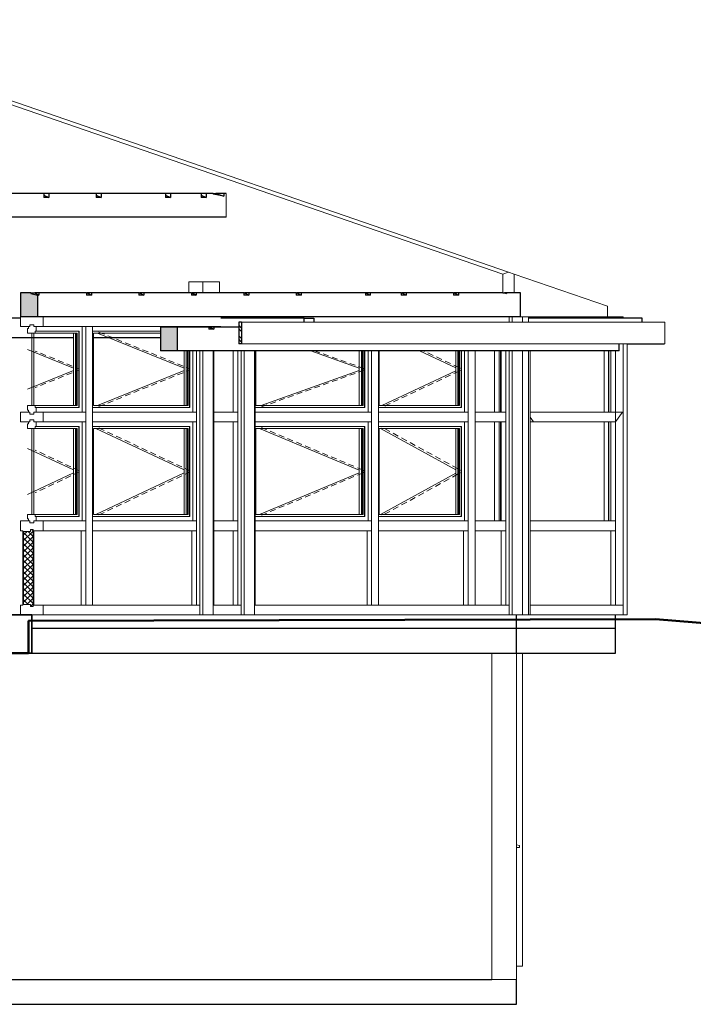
# Model space of a CAD drawing. Header units: metres. Extents: x -80 to 1923, y -189 to 69.
# Tile 260 of 260: x 1901.54 to 1908.35, y -189.19 to -179.24. Entities that reach past the tile are written whole.
import ezdxf

# ---------------------------------------------------------------- set-up
doc = ezdxf.new("R2010")
doc.units = ezdxf.units.M
doc.header["$MEASUREMENT"] = 0
for name, color, linetype in [('00 Linien_Kreise_Splines', 7, 'Continuous'), ('10 Fassade', 7, 'Continuous'), ('10 Stütze Holz', 7, 'Continuous'), ('10 Wand außen', 7, 'Continuous'), ('20 Decke', 7, 'Continuous'), ('30 Dach', 7, 'Continuous')]:
    doc.layers.add(name, color=color, linetype=linetype)

msp = doc.modelspace()

# ---------------------------------------------------------------- hatches: boundary and pattern name
at = {"layer": '10 Fassade', "linetype": 'Continuous', "lineweight": 18}
h = msp.add_hatch(dxfattribs=at)
h.set_pattern_fill('Dämmung_hart_1_0003', color=8, style=0, pattern_type=2)
h.set_pattern_definition([(45, (1852.80192, -185.254102), (-0.02828427, 0.02828427), []), (135, (1852.80192, -185.254102), (0.02828427, 0.02828427), [])])
h.paths.add_polyline_path([(1901.58, -184.4101), (1901.58, -185.1481), (1901.6507, -185.1481), (1901.6507, -185.1681), (1901.6762, -185.1681), (1901.6762, -184.3901), (1901.6507, -184.3901), (1901.6507, -184.4101)])
at = {"layer": '30 Dach', "linetype": 'Continuous', "lineweight": 0, "true_color": 0x3f3f3f}
for points in [[(1901.5503, -182.0008), (1901.5503, -182.2408), (1901.72, -182.2408), (1901.72, -182.0214), (1901.6523, -182.0049), (1901.6523, -182.0008)], [(1902.9645, -182.3451), (1902.9645, -182.5851), (1903.1342, -182.5851), (1903.1342, -182.3451)]]:
    msp.add_hatch(color=250, dxfattribs=at).paths.add_polyline_path(points)
at = {"layer": '30 Dach', "linetype": 'Continuous', "lineweight": 18, "true_color": 0x1f1f1f}
h = msp.add_hatch(dxfattribs=at)
h.set_pattern_fill('Metall_Stahl_0003', color=250, style=0, pattern_type=2)
h.set_pattern_definition([(135, (1852.80192, -185.2541), (0.05303301, 0.05303301), []), (135, (1852.78424, -185.27178), (0.05303301, 0.05303301), [])])
h.paths.add_polyline_path([(1903.7848, -182.2959), (1903.7565, -182.2959), (1903.7565, -182.5159), (1903.7848, -182.5159)])

# ---------------------------------------------------------------- linework, layer by layer
at = {"layer": '00 Linien_Kreise_Splines', "color": 7, "linetype": 'Continuous', "lineweight": 50}
msp.add_lwpolyline([(1838.9168, -184.8689), (1845.3745, -185.0341), (1848.2185, -185.1056), (1849.4562, -185.1479), (1852.1047, -185.1941), (1853.48, -185.2241), (1854.2526, -185.2345), (1855.058, -185.2593), (1856.9532, -185.2541), (1856.9532, -185.7341), (1868.3715, -185.7341), (1868.3714, -185.6391), (1901.6303, -185.6391), (1901.6303, -185.3153), (1907.9703, -185.2967), (1922.339, -186.4718), (1922.7582, -186.5168)], dxfattribs=at)
at = {"layer": '10 Fassade', "color": 7, "linetype": 'Continuous', "lineweight": 18}
for p, q in [((1901.5503, -182.2411), (1901.5503, -182.3411)), ((1901.7766, -182.2411), (1901.5503, -182.2411)), ((1901.7766, -182.2411), (1902.2434, -182.2411)), ((1901.7766, -182.2411), (1901.7766, -182.3411)), ((1902.2434, -182.2411), (1902.7524, -182.2411)), ((1902.7524, -182.2411), (1903.3464, -182.2411)), ((1903.3464, -182.2411), (1903.4172, -182.2411)), ((1903.4172, -182.2411), (1903.4879, -182.2411)), ((1903.4879, -182.2411), (1903.7636, -182.2411)), ((1903.7636, -182.2411), (1903.8343, -182.2411)), ((1903.8343, -182.2411), (1903.8555, -182.2411)), ((1903.8555, -182.2411), (1903.9051, -182.2411)), ((1903.9051, -182.2411), (1904.4281, -182.2411)), ((1904.4281, -182.2411), (1905.1349, -182.2411)), ((1905.1349, -182.2411), (1905.5311, -182.2411)), ((1905.5311, -182.2411), (1906.1107, -182.2411)), ((1906.1107, -182.2411), (1906.4926, -182.2411)), ((1906.4926, -182.2411), (1906.5209, -182.2411)), ((1906.4926, -182.2959), (1906.4926, -182.2411)), ((1906.5209, -182.2411), (1906.6269, -182.2411)), ((1906.5209, -182.2959), (1906.5209, -182.2411)), ((1906.6855, -182.2411), (1906.6269, -182.2411)), ((1906.6269, -182.2959), (1906.6269, -182.2411)), ((1906.6855, -182.2959), (1906.6855, -182.2411)), ((1906.6855, -182.2411), (1907.6455, -182.2411)), ((1907.6455, -182.2411), (1907.6455, -182.2541)), ((1901.6281, -182.3411), (1901.5503, -182.3411)), ((1901.621, -182.3611), (1901.621, -182.4061)), ((1901.6281, -182.3611), (1901.621, -182.3611)), ((1901.6422, -182.3411), (1901.6281, -182.3411)), ((1901.6281, -182.3411), (1901.6281, -182.3611)), ((1901.6422, -182.3211), (1901.6422, -182.3411)), ((1901.6847, -182.3211), (1901.6422, -182.3211)), ((1901.6847, -182.3211), (1901.6847, -182.3411)), ((1901.7766, -182.3411), (1901.7059, -182.3411)), ((1901.7059, -182.3411), (1901.7059, -182.3861)), ((1901.7766, -182.3411), (1902.208, -182.3411)), ((1902.1726, -183.2041), (1902.1726, -182.3411)), ((1902.208, -183.2041), (1902.208, -182.3411)), ((1902.208, -182.3411), (1902.2434, -182.3411)), ((1902.2787, -182.3411), (1902.2434, -182.3411)), ((1902.2787, -182.3411), (1902.7524, -182.3411)), ((1902.2787, -183.2041), (1902.2787, -182.3411)), ((1902.7524, -182.3411), (1903.3288, -182.3411)), ((1903.2934, -182.3451), (1903.2934, -182.3411)), ((1903.3288, -182.3451), (1903.3288, -182.3411)), ((1903.3288, -182.3411), (1903.3464, -182.3411)), ((1903.3641, -182.3411), (1903.3464, -182.3411)), ((1903.3924, -182.3411), (1903.3641, -182.3411)), ((1903.3641, -182.3451), (1903.3641, -182.3411)), ((1903.4985, -182.3411), (1903.3924, -182.3411)), ((1903.3924, -182.3451), (1903.3924, -182.3411)), ((1903.5055, -182.3411), (1903.4985, -182.3411)), ((1903.4985, -182.3451), (1903.4985, -182.3411)), ((1903.5055, -182.3451), (1903.5055, -182.3411)), ((1903.5055, -182.3411), (1903.5763, -182.3411)), ((1901.662, -182.4061), (1901.621, -182.4061)), ((1901.662, -182.4061), (1901.662, -183.1391)), ((1901.6847, -182.4061), (1901.662, -182.4061)), ((1901.6847, -182.4061), (1901.6847, -183.1391)), ((1901.6988, -182.4061), (1901.6847, -182.4061)), ((1901.6988, -182.3861), (1901.6988, -182.4061)), ((1901.7059, -182.3861), (1901.6988, -182.3861)), ((1901.6988, -182.4061), (1902.1231, -182.4061)), ((1901.7059, -182.3861), (1902.1408, -182.3861)), ((1902.0843, -182.4061), (1902.0843, -183.1391)), ((1902.1048, -183.1391), (1902.1048, -182.4061)), ((1902.1161, -183.1391), (1902.1161, -182.4061)), ((1902.1231, -182.4061), (1902.1231, -183.1391)), ((1902.1373, -182.3861), (1902.1373, -183.1591)), ((1902.1408, -182.3861), (1902.1408, -183.1591)), ((1902.2787, -182.3861), (1902.9645, -182.3861)), ((1902.2858, -182.4061), (1902.9645, -182.4061)), ((1902.2858, -183.1391), (1902.2858, -182.4061)), ((1907.6455, -183.2541), (1907.6455, -182.5159)), ((1907.6855, -183.2541), (1907.6855, -182.5159)), ((1903.205, -182.5851), (1903.205, -183.1391)), ((1903.2255, -183.1391), (1903.2255, -182.5851)), ((1903.2368, -183.1391), (1903.2368, -182.5851)), ((1903.2439, -182.5851), (1903.2439, -183.1391)), ((1903.2581, -182.5851), (1903.2581, -183.1591)), ((1903.2616, -182.5851), (1903.2616, -183.1591)), ((1903.2934, -183.2041), (1903.2934, -182.5851)), ((1903.3288, -183.2041), (1903.3288, -182.5851)), ((1903.3641, -183.2541), (1903.3641, -182.5851)), ((1903.3924, -183.2541), (1903.3924, -182.5851)), ((1903.4985, -183.2541), (1903.4985, -182.5851)), ((1903.5055, -183.2041), (1903.5055, -182.5851)), ((1903.7, -182.5851), (1903.7, -183.2041)), ((1903.746, -183.2041), (1903.746, -182.5851)), ((1903.7813, -183.2541), (1903.7813, -182.5851)), ((1903.8096, -183.2541), (1903.8096, -182.5851)), ((1903.9157, -183.2541), (1903.9157, -182.5851)), ((1903.9227, -183.2041), (1903.9227, -182.5851)), ((1903.9298, -183.1391), (1903.9298, -182.5851)), ((1904.9758, -182.5851), (1904.9758, -183.1391)), ((1904.9963, -183.1391), (1904.9963, -182.5851)), ((1905.0077, -183.1391), (1905.0077, -182.5851)), ((1905.0147, -182.5851), (1905.0147, -183.1391)), ((1905.0289, -182.5851), (1905.0289, -183.1591)), ((1905.0324, -182.5851), (1905.0324, -183.1591)), ((1905.0642, -183.2041), (1905.0642, -182.5851)), ((1905.0996, -183.2041), (1905.0996, -182.5851)), ((1905.1703, -183.2041), (1905.1703, -182.5851)), ((1905.1774, -183.1391), (1905.1774, -182.5851)), ((1905.9516, -182.5851), (1905.9516, -183.1391)), ((1905.9721, -183.1391), (1905.9721, -182.5851)), ((1905.9835, -183.1391), (1905.9835, -182.5851)), ((1905.9905, -182.5851), (1905.9905, -183.1391)), ((1906.0047, -182.5851), (1906.0047, -183.1591)), ((1906.0082, -182.5851), (1906.0082, -183.1591)), ((1906.04, -183.2041), (1906.04, -182.5851)), ((1906.0754, -183.2041), (1906.0754, -182.5851)), ((1906.1461, -183.2041), (1906.1461, -182.5851)), ((1906.3441, -183.2041), (1906.3441, -182.5851)), ((1906.39, -182.5851), (1906.39, -183.2041)), ((1906.4042, -182.5851), (1906.4042, -183.2041)), ((1906.4113, -182.5851), (1906.4113, -183.2041)), ((1906.4572, -183.2041), (1906.4572, -182.5851)), ((1906.4926, -183.2541), (1906.4926, -182.5851)), ((1906.5209, -183.2541), (1906.5209, -182.5851)), ((1906.6269, -183.2541), (1906.6269, -182.5851)), ((1906.6855, -183.2541), (1906.6855, -182.5851)), ((1906.7051, -183.2541), (1906.7051, -182.5851)), ((1907.4524, -183.2041), (1907.4524, -182.5851)), ((1907.4948, -183.2041), (1907.4948, -182.5851)), ((1907.4983, -183.2041), (1907.4983, -182.5851)), ((1907.5195, -183.2041), (1907.5195, -182.5851)), ((1907.5655, -183.2541), (1907.5655, -182.5851)), ((1901.621, -183.1391), (1901.621, -183.1841)), ((1901.662, -183.1391), (1901.621, -183.1391)), ((1901.6847, -183.1391), (1901.662, -183.1391)), ((1901.6988, -183.1391), (1901.6847, -183.1391)), ((1902.1231, -183.1391), (1901.6988, -183.1391)), ((1901.6988, -183.1391), (1901.6988, -183.1591)), ((1901.7059, -183.1591), (1901.6988, -183.1591)), ((1902.1408, -183.1591), (1901.7059, -183.1591)), ((1901.7059, -183.1591), (1901.7059, -183.2041)), ((1903.2616, -183.1591), (1902.2787, -183.1591)), ((1903.2439, -183.1391), (1902.2858, -183.1391)), ((1905.0324, -183.1591), (1903.9227, -183.1591)), ((1905.0147, -183.1391), (1903.9298, -183.1391)), ((1906.0082, -183.1591), (1905.1703, -183.1591)), ((1905.9905, -183.1391), (1905.1774, -183.1391)), ((1901.5503, -183.2041), (1901.5503, -183.3041)), ((1901.6281, -183.2041), (1901.5503, -183.2041)), ((1901.6281, -183.1841), (1901.621, -183.1841)), ((1901.6281, -183.1841), (1901.6281, -183.2041)), ((1901.6422, -183.2041), (1901.6281, -183.2041)), ((1901.6422, -183.2041), (1901.6422, -183.2241)), ((1901.6847, -183.2241), (1901.6422, -183.2241)), ((1901.6847, -183.2041), (1901.6847, -183.2241)), ((1901.7766, -183.2041), (1901.7059, -183.2041)), ((1901.7766, -183.2041), (1902.208, -183.2041)), ((1901.7766, -183.2041), (1901.7766, -183.3041)), ((1902.208, -183.3041), (1902.208, -183.2041)), ((1902.2787, -183.2041), (1902.7524, -183.2041)), ((1902.2787, -183.2541), (1902.2787, -183.2041)), ((1902.2787, -183.3041), (1902.2787, -183.2541)), ((1902.7524, -183.2041), (1903.3288, -183.2041)), ((1903.3288, -183.3041), (1903.3288, -183.2041)), ((1903.3641, -184.3541), (1903.3641, -183.2541)), ((1903.3924, -184.3541), (1903.3924, -183.2541)), ((1903.4985, -184.3541), (1903.4985, -183.2541)), ((1903.5055, -183.2541), (1903.5055, -183.2041)), ((1903.5055, -183.2041), (1903.746, -183.2041)), ((1903.5055, -183.3041), (1903.5055, -183.2541)), ((1903.746, -183.3041), (1903.746, -183.2041)), ((1903.7813, -184.3541), (1903.7813, -183.2541)), ((1903.8096, -184.3541), (1903.8096, -183.2541)), ((1903.9157, -184.3541), (1903.9157, -183.2541)), ((1903.9227, -183.2041), (1904.4281, -183.2041)), ((1903.9227, -183.2541), (1903.9227, -183.2041)), ((1903.9227, -183.3041), (1903.9227, -183.2541)), ((1904.4281, -183.2041), (1905.0996, -183.2041)), ((1905.0996, -183.3041), (1905.0996, -183.2041)), ((1905.1703, -183.2041), (1905.5311, -183.2041)), ((1905.1703, -183.2541), (1905.1703, -183.2041)), ((1905.1703, -183.3041), (1905.1703, -183.2541)), ((1905.5311, -183.2041), (1906.0754, -183.2041)), ((1906.0754, -183.3041), (1906.0754, -183.2041)), ((1906.1461, -183.2041), (1906.4572, -183.2041)), ((1906.1461, -183.2541), (1906.1461, -183.2041)), ((1906.1461, -183.3041), (1906.1461, -183.2541)), ((1906.4572, -183.3041), (1906.4572, -183.2041)), ((1906.4926, -184.3541), (1906.4926, -183.2541)), ((1906.5209, -184.3541), (1906.5209, -183.2541)), ((1906.6269, -184.3541), (1906.6269, -183.2541)), ((1906.6855, -184.3541), (1906.6855, -183.2541)), ((1906.7051, -183.2041), (1907.4101, -183.2041)), ((1906.7051, -184.3041), (1906.7051, -183.2541)), ((1906.7051, -183.2573), (1906.7382, -183.3041)), ((1907.4101, -183.2041), (1907.4797, -183.2041)), ((1907.4797, -183.2041), (1907.5655, -183.2041)), ((1907.5655, -183.2041), (1907.6362, -183.2041)), ((1907.5655, -184.3041), (1907.5655, -183.2541)), ((1907.5657, -183.3041), (1907.6362, -183.2044)), ((1907.6362, -183.2041), (1907.6362, -183.2044)), ((1907.6455, -184.3541), (1907.6455, -183.2541)), ((1907.6855, -184.3541), (1907.6855, -183.2541)), ((1901.6281, -183.3041), (1901.5503, -183.3041)), ((1901.621, -183.3241), (1901.621, -183.3691)), ((1901.6281, -183.3241), (1901.621, -183.3241)), ((1901.662, -183.3691), (1901.621, -183.3691)), ((1901.6422, -183.3041), (1901.6281, -183.3041)), ((1901.6281, -183.3041), (1901.6281, -183.3241)), ((1901.6422, -183.2841), (1901.6422, -183.3041)), ((1901.6847, -183.2841), (1901.6422, -183.2841)), ((1901.662, -183.3691), (1901.662, -184.2391)), ((1901.6847, -183.3691), (1901.662, -183.3691)), ((1901.6847, -183.2841), (1901.6847, -183.3041)), ((1901.6847, -183.3691), (1901.6847, -184.2391)), ((1901.6988, -183.3691), (1901.6847, -183.3691)), ((1901.6988, -183.3491), (1901.6988, -183.3691)), ((1901.7059, -183.3491), (1901.6988, -183.3491)), ((1901.6988, -183.3691), (1902.1231, -183.3691)), ((1901.7766, -183.3041), (1901.7059, -183.3041)), ((1901.7059, -183.3041), (1901.7059, -183.3491)), ((1901.7059, -183.3491), (1902.1408, -183.3491)), ((1901.7766, -183.3041), (1902.208, -183.3041)), ((1902.0843, -183.3691), (1902.0843, -184.2391)), ((1902.1048, -184.2391), (1902.1048, -183.3691)), ((1902.1161, -184.2391), (1902.1161, -183.3691)), ((1902.1231, -183.3691), (1902.1231, -184.2391)), ((1902.1373, -183.3491), (1902.1373, -184.2591)), ((1902.1408, -183.3491), (1902.1408, -184.2591)), ((1902.1726, -184.3041), (1902.1726, -183.3041)), ((1902.208, -184.3041), (1902.208, -183.3041)), ((1902.2787, -183.3041), (1902.7524, -183.3041)), ((1902.2787, -184.3041), (1902.2787, -183.3041)), ((1902.2787, -183.3491), (1903.2616, -183.3491)), ((1902.2858, -183.3691), (1903.2439, -183.3691)), ((1902.2858, -184.2391), (1902.2858, -183.3691)), ((1902.7524, -183.3041), (1903.3288, -183.3041)), ((1903.205, -183.3691), (1903.205, -184.2391)), ((1903.2255, -184.2391), (1903.2255, -183.3691)), ((1903.2368, -184.2391), (1903.2368, -183.3691)), ((1903.2439, -183.3691), (1903.2439, -184.2391)), ((1903.2581, -183.3491), (1903.2581, -184.2591)), ((1903.2616, -183.3491), (1903.2616, -184.2591)), ((1903.2934, -184.3041), (1903.2934, -183.3041)), ((1903.3288, -184.3041), (1903.3288, -183.3041)), ((1903.5055, -184.3041), (1903.5055, -183.3041)), ((1903.5055, -183.3041), (1903.746, -183.3041)), ((1903.7, -183.3041), (1903.7, -184.3041)), ((1903.746, -184.3041), (1903.746, -183.3041)), ((1903.9227, -183.3041), (1904.4281, -183.3041)), ((1903.9227, -184.3041), (1903.9227, -183.3041)), ((1903.9227, -183.3491), (1905.0324, -183.3491)), ((1903.9298, -183.3691), (1905.0147, -183.3691)), ((1903.9298, -184.2391), (1903.9298, -183.3691)), ((1904.4281, -183.3041), (1905.0996, -183.3041)), ((1904.9758, -183.3691), (1904.9758, -184.2391)), ((1904.9963, -184.2391), (1904.9963, -183.3691)), ((1905.0077, -184.2391), (1905.0077, -183.3691)), ((1905.0147, -183.3691), (1905.0147, -184.2391)), ((1905.0289, -183.3491), (1905.0289, -184.2591)), ((1905.0324, -183.3491), (1905.0324, -184.2591)), ((1905.0642, -184.3041), (1905.0642, -183.3041)), ((1905.0996, -184.3041), (1905.0996, -183.3041)), ((1905.1703, -183.3041), (1905.5311, -183.3041)), ((1905.1703, -184.3041), (1905.1703, -183.3041)), ((1905.1703, -183.3491), (1906.0082, -183.3491)), ((1905.1774, -183.3691), (1905.9905, -183.3691)), ((1905.1774, -184.2391), (1905.1774, -183.3691)), ((1905.5311, -183.3041), (1906.0754, -183.3041)), ((1905.9516, -183.3691), (1905.9516, -184.2391)), ((1905.9721, -184.2391), (1905.9721, -183.3691)), ((1905.9835, -184.2391), (1905.9835, -183.3691)), ((1905.9905, -183.3691), (1905.9905, -184.2391)), ((1906.0047, -183.3491), (1906.0047, -184.2591)), ((1906.0082, -183.3491), (1906.0082, -184.2591)), ((1906.04, -184.3041), (1906.04, -183.3041)), ((1906.0754, -184.3041), (1906.0754, -183.3041)), ((1906.1461, -183.3041), (1906.4572, -183.3041)), ((1906.1461, -184.3041), (1906.1461, -183.3041)), ((1906.3441, -184.3041), (1906.3441, -183.3041)), ((1906.39, -183.3041), (1906.39, -184.3041)), ((1906.4042, -183.3041), (1906.4042, -184.3041)), ((1906.4113, -183.3041), (1906.4113, -184.3041)), ((1906.4572, -184.3041), (1906.4572, -183.3041)), ((1906.7382, -183.3041), (1906.7051, -183.3041)), ((1906.7382, -183.3041), (1907.4101, -183.3041)), ((1907.4101, -183.3041), (1907.4797, -183.3041)), ((1907.4524, -184.3041), (1907.4524, -183.3041)), ((1907.4797, -183.3041), (1907.5655, -183.3041)), ((1907.4948, -184.3041), (1907.4948, -183.3041)), ((1907.4983, -184.3041), (1907.4983, -183.3041)), ((1907.5195, -184.3041), (1907.5195, -183.3041)), ((1907.5655, -183.3041), (1907.5657, -183.3041)), ((1901.621, -184.2391), (1901.621, -184.2841)), ((1901.662, -184.2391), (1901.621, -184.2391)), ((1901.6847, -184.2391), (1901.662, -184.2391)), ((1901.6988, -184.2391), (1901.6847, -184.2391)), ((1902.1231, -184.2391), (1901.6988, -184.2391)), ((1901.6988, -184.2391), (1901.6988, -184.2591)), ((1901.7059, -184.2591), (1901.6988, -184.2591)), ((1902.1408, -184.2591), (1901.7059, -184.2591)), ((1901.7059, -184.2591), (1901.7059, -184.3041)), ((1903.2616, -184.2591), (1902.2787, -184.2591)), ((1903.2439, -184.2391), (1902.2858, -184.2391)), ((1905.0324, -184.2591), (1903.9227, -184.2591)), ((1905.0147, -184.2391), (1903.9298, -184.2391)), ((1906.0082, -184.2591), (1905.1703, -184.2591)), ((1905.9905, -184.2391), (1905.1774, -184.2391)), ((1901.5503, -184.3041), (1901.5503, -184.4041)), ((1901.6281, -184.3041), (1901.5503, -184.3041)), ((1901.6281, -184.2841), (1901.621, -184.2841)), ((1901.6281, -184.2841), (1901.6281, -184.3041)), ((1901.6422, -184.3041), (1901.6281, -184.3041)), ((1901.6422, -184.3041), (1901.6422, -184.3241)), ((1901.6847, -184.3241), (1901.6422, -184.3241)), ((1901.6847, -184.3041), (1901.6847, -184.3241)), ((1901.7766, -184.3041), (1901.7059, -184.3041)), ((1901.7766, -184.3041), (1902.208, -184.3041)), ((1901.7766, -184.3041), (1901.7766, -184.4041)), ((1902.208, -184.4041), (1902.208, -184.3041)), ((1902.2787, -184.3041), (1902.7524, -184.3041)), ((1902.2787, -184.3541), (1902.2787, -184.3041)), ((1902.2787, -184.4041), (1902.2787, -184.3541)), ((1902.7524, -184.3041), (1903.3288, -184.3041)), ((1903.3288, -184.4041), (1903.3288, -184.3041)), ((1903.3641, -185.1541), (1903.3641, -184.3541)), ((1903.3924, -185.2541), (1903.3924, -184.3541)), ((1903.4985, -185.2541), (1903.4985, -184.3541)), ((1903.5055, -184.3541), (1903.5055, -184.3041)), ((1903.5055, -184.3041), (1903.746, -184.3041)), ((1903.5055, -184.4041), (1903.5055, -184.3541)), ((1903.746, -184.4041), (1903.746, -184.3041)), ((1903.7813, -185.1541), (1903.7813, -184.3541)), ((1903.8096, -185.2541), (1903.8096, -184.3541)), ((1903.9157, -185.2541), (1903.9157, -184.3541)), ((1903.9227, -184.3041), (1904.4281, -184.3041)), ((1903.9227, -184.3541), (1903.9227, -184.3041)), ((1903.9227, -184.4041), (1903.9227, -184.3541)), ((1904.4281, -184.3041), (1905.0996, -184.3041)), ((1905.0996, -184.4041), (1905.0996, -184.3041)), ((1905.1703, -184.3041), (1905.5311, -184.3041)), ((1905.1703, -184.3541), (1905.1703, -184.3041)), ((1905.1703, -184.4041), (1905.1703, -184.3541)), ((1905.5311, -184.3041), (1906.0754, -184.3041)), ((1906.0754, -184.4041), (1906.0754, -184.3041)), ((1906.1461, -184.3041), (1906.4572, -184.3041)), ((1906.1461, -184.3541), (1906.1461, -184.3041)), ((1906.1461, -184.4041), (1906.1461, -184.3541)), ((1906.4572, -184.4041), (1906.4572, -184.3041)), ((1906.4926, -185.1541), (1906.4926, -184.3541)), ((1906.5209, -185.2541), (1906.5209, -184.3541)), ((1906.6269, -185.2541), (1906.6269, -184.3541)), ((1906.6855, -185.2541), (1906.6855, -184.3541)), ((1906.7051, -184.3541), (1906.7051, -184.3041)), ((1906.7051, -184.3041), (1907.5655, -184.3041)), ((1906.7051, -185.2541), (1906.7051, -184.3541)), ((1907.5655, -184.3041), (1907.5655, -184.4041)), ((1907.6455, -185.1541), (1907.6455, -184.3541)), ((1907.6855, -185.2541), (1907.6855, -184.3541)), ((1901.5715, -184.4041), (1901.5503, -184.4041)), ((1901.5715, -184.4041), (1901.5715, -185.1541)), ((1901.58, -184.4101), (1901.58, -185.1481)), ((1901.6507, -184.4101), (1901.58, -184.4101)), ((1901.6507, -184.3901), (1901.6507, -184.4101)), ((1901.6762, -184.3901), (1901.6507, -184.3901)), ((1901.6762, -184.3901), (1901.6762, -185.1681)), ((1901.7766, -184.4041), (1901.6847, -184.4041)), ((1901.6847, -184.4041), (1901.6847, -185.1541)), ((1901.7766, -184.4041), (1902.208, -184.4041)), ((1902.162, -184.4041), (1902.162, -185.1541)), ((1902.208, -185.1541), (1902.208, -184.4041)), ((1902.2787, -184.4041), (1902.7524, -184.4041)), ((1902.2787, -185.1541), (1902.2787, -184.4041)), ((1902.7524, -184.4041), (1903.3288, -184.4041)), ((1903.2828, -184.4041), (1903.2828, -185.1541)), ((1903.3288, -185.1541), (1903.3288, -184.4041)), ((1903.5055, -185.1541), (1903.5055, -184.4041)), ((1903.5055, -184.4041), (1903.746, -184.4041)), ((1903.7, -184.4041), (1903.7, -185.1541)), ((1903.746, -185.1541), (1903.746, -184.4041)), ((1903.9227, -184.4041), (1904.4281, -184.4041)), ((1903.9227, -185.1541), (1903.9227, -184.4041)), ((1904.4281, -184.4041), (1905.0996, -184.4041)), ((1905.0536, -184.4041), (1905.0536, -185.1541)), ((1905.0996, -185.1541), (1905.0996, -184.4041)), ((1905.1703, -184.4041), (1905.5311, -184.4041)), ((1905.1703, -185.1541), (1905.1703, -184.4041)), ((1905.5311, -184.4041), (1906.0754, -184.4041)), ((1906.0294, -184.4041), (1906.0294, -185.1541)), ((1906.0754, -185.1541), (1906.0754, -184.4041)), ((1906.1461, -184.4041), (1906.4572, -184.4041)), ((1906.1461, -185.1541), (1906.1461, -184.4041)), ((1906.4113, -184.4041), (1906.4113, -185.1541)), ((1906.4572, -185.1541), (1906.4572, -184.4041)), ((1906.7051, -184.4041), (1907.5655, -184.4041)), ((1907.5195, -185.1541), (1907.5195, -184.4041)), ((1907.5655, -185.1541), (1907.5655, -184.4041)), ((1901.5503, -185.1541), (1901.5503, -185.2541)), ((1901.5715, -185.1541), (1901.5503, -185.1541)), ((1901.6507, -185.1481), (1901.58, -185.1481)), ((1901.6507, -185.1481), (1901.6507, -185.1681)), ((1901.6762, -185.1681), (1901.6507, -185.1681)), ((1901.7766, -185.1541), (1901.6847, -185.1541)), ((1901.7766, -185.1541), (1902.208, -185.1541)), ((1901.7766, -185.1541), (1901.7766, -185.2541)), ((1902.208, -185.1541), (1902.2434, -185.1541)), ((1902.2434, -185.1541), (1902.2787, -185.1541)), ((1902.2787, -185.1541), (1902.7524, -185.1541)), ((1902.7524, -185.1541), (1903.3288, -185.1541)), ((1903.3288, -185.1541), (1903.3641, -185.1541)), ((1903.3641, -185.1541), (1903.3641, -185.2541)), ((1903.4985, -185.1541), (1903.5055, -185.1541)), ((1903.5055, -185.1541), (1903.746, -185.1541)), ((1903.746, -185.1541), (1903.7813, -185.1541)), ((1903.7813, -185.1541), (1903.7813, -185.2541)), ((1903.9157, -185.1541), (1903.9227, -185.1541)), ((1903.9227, -185.1541), (1904.4281, -185.1541)), ((1904.4281, -185.1541), (1905.0996, -185.1541)), ((1905.0996, -185.1541), (1905.1349, -185.1541)), ((1905.1349, -185.1541), (1905.1703, -185.1541)), ((1905.1703, -185.1541), (1905.5311, -185.1541)), ((1905.5311, -185.1541), (1906.0754, -185.1541)), ((1906.0754, -185.1541), (1906.1107, -185.1541)), ((1906.1107, -185.1541), (1906.1461, -185.1541)), ((1906.1461, -185.1541), (1906.4572, -185.1541)), ((1906.4572, -185.1541), (1906.4926, -185.1541)), ((1906.4926, -185.1541), (1906.4926, -185.2541)), ((1906.7051, -185.1541), (1907.5655, -185.1541)), ((1907.5655, -185.1541), (1907.6455, -185.1541)), ((1907.6455, -185.2541), (1907.6455, -185.1541)), ((1901.7766, -185.2541), (1901.6635, -185.2541)), ((1901.7766, -185.2541), (1902.2434, -185.2541)), ((1902.2434, -185.2541), (1902.7524, -185.2541)), ((1902.7524, -185.2541), (1903.3641, -185.2541)), ((1903.3641, -185.2541), (1903.3924, -185.2541)), ((1903.3924, -185.2541), (1903.4985, -185.2541)), ((1903.4985, -185.2541), (1903.7813, -185.2541)), ((1903.7813, -185.2541), (1903.8096, -185.2541)), ((1903.8096, -185.2541), (1903.9157, -185.2541)), ((1903.9157, -185.2541), (1904.4281, -185.2541)), ((1904.4281, -185.2541), (1905.1349, -185.2541)), ((1905.1349, -185.2541), (1905.5311, -185.2541)), ((1905.5311, -185.2541), (1906.1107, -185.2541)), ((1906.1107, -185.2541), (1906.4926, -185.2541)), ((1906.4926, -185.2541), (1906.5209, -185.2541)), ((1906.5209, -185.2541), (1906.6269, -185.2541)), ((1906.6855, -185.2541), (1906.6269, -185.2541)), ((1906.6855, -185.2541), (1906.7051, -185.2541)), ((1906.7051, -185.2541), (1907.6455, -185.2541)), ((1907.6455, -185.2541), (1907.6855, -185.2541)), ((1906.6269, -185.7911), (1906.6269, -185.6391)), ((1906.6269, -186.8041), (1906.6269, -185.7911)), ((1906.6269, -187.9041), (1906.6269, -186.8041)), ((1906.6269, -188.8041), (1906.6269, -187.9041)), ((1906.6269, -188.8041), (1906.5655, -188.8041))]:
    msp.add_line(p, q, dxfattribs=at)
at = {"layer": '10 Fassade', "color": 7, "linetype": 'Continuous', "lineweight": 13}
for p, q in [((1902.3268, -182.4061), (1903.205, -182.7598)), ((1902.3424, -182.3967), (1902.3657, -182.4061)), ((1902.3657, -182.4061), (1902.3968, -182.4186)), ((1902.4308, -182.4323), (1902.4852, -182.4542)), ((1902.5192, -182.4679), (1902.5736, -182.4898)), ((1901.621, -182.5732), (1902.0843, -182.7598)), ((1902.6076, -182.5035), (1902.662, -182.5254)), ((1902.696, -182.5391), (1902.7504, -182.561)), ((1902.7844, -182.5747), (1902.8388, -182.5966)), ((1901.6988, -182.5889), (1901.7181, -182.5966)), ((1901.7521, -182.6103), (1901.8065, -182.6322)), ((1901.8405, -182.6459), (1901.8949, -182.6679)), ((1901.9289, -182.6815), (1901.9833, -182.7035)), ((1902.8728, -182.6103), (1902.9272, -182.6322)), ((1902.9612, -182.6459), (1903.0156, -182.6679)), ((1903.0496, -182.6815), (1903.104, -182.7035)), ((1904.4843, -182.5851), (1904.9758, -182.7612)), ((1904.5232, -182.5851), (1904.5766, -182.6042)), ((1904.6109, -182.6165), (1904.6657, -182.6362)), ((1904.7, -182.6484), (1904.7548, -182.6681)), ((1904.7891, -182.6804), (1904.8439, -182.7)), ((1905.5839, -182.5851), (1905.9516, -182.7577)), ((1905.6228, -182.5851), (1905.6355, -182.591)), ((1905.669, -182.6068), (1905.7227, -182.632)), ((1905.7563, -182.6477), (1905.8099, -182.6729)), ((1902.0173, -182.7172), (1902.0717, -182.7391)), ((1902.1006, -182.7507), (1902.1231, -182.7598)), ((1902.1231, -182.7598), (1902.1373, -182.7655)), ((1902.1231, -182.7854), (1902.1373, -182.7797)), ((1903.1381, -182.7172), (1903.1925, -182.7391)), ((1903.2213, -182.7507), (1903.2439, -182.7598)), ((1903.2439, -182.7598), (1903.2581, -182.7655)), ((1903.2439, -182.7854), (1903.2581, -182.7797)), ((1904.8782, -182.7123), (1904.933, -182.7319)), ((1904.9673, -182.7442), (1904.9917, -182.753)), ((1904.9917, -182.753), (1905.0147, -182.7612)), ((1905.0147, -182.7612), (1905.0289, -182.7663)), ((1905.0147, -182.784), (1905.0289, -182.7789)), ((1905.8435, -182.6887), (1905.8972, -182.7139)), ((1905.9307, -182.7296), (1905.9687, -182.7474)), ((1905.9687, -182.7474), (1905.9905, -182.7577)), ((1905.9905, -182.7577), (1906.0047, -182.7643)), ((1905.9905, -182.7875), (1906.0047, -182.7809)), ((1901.621, -182.972), (1902.0843, -182.7854)), ((1901.8405, -182.8993), (1901.8949, -182.8773)), ((1901.9289, -182.8637), (1901.9833, -182.8417)), ((1902.0173, -182.8281), (1902.0717, -182.8061)), ((1902.1006, -182.7945), (1902.1231, -182.7854)), ((1902.3268, -183.1391), (1903.205, -182.7854)), ((1902.9612, -182.8993), (1903.0156, -182.8773)), ((1903.0496, -182.8637), (1903.104, -182.8417)), ((1903.1381, -182.8281), (1903.1925, -182.8061)), ((1903.2213, -182.7945), (1903.2439, -182.7854)), ((1903.9847, -183.1391), (1904.9758, -182.784)), ((1904.7, -182.8968), (1904.7548, -182.8771)), ((1904.7891, -182.8648), (1904.8439, -182.8452)), ((1904.8782, -182.8329), (1904.933, -182.8133)), ((1904.9673, -182.801), (1904.9917, -182.7922)), ((1904.9917, -182.7922), (1905.0147, -182.784)), ((1905.2025, -183.1391), (1905.9516, -182.7875)), ((1905.7563, -182.8975), (1905.8099, -182.8723)), ((1905.8435, -182.8565), (1905.8972, -182.8313)), ((1905.9307, -182.8156), (1905.9687, -182.7978)), ((1905.9687, -182.7978), (1905.9905, -182.7875)), ((1901.6988, -182.9563), (1901.7181, -182.9486)), ((1901.7521, -182.9349), (1901.8065, -182.913)), ((1902.7844, -182.9705), (1902.8388, -182.9486)), ((1902.8728, -182.9349), (1902.9272, -182.913)), ((1904.4326, -182.9926), (1904.4875, -182.9729)), ((1904.5217, -182.9606), (1904.5766, -182.941)), ((1904.6109, -182.9287), (1904.6657, -182.9091)), ((1905.5818, -182.9794), (1905.6355, -182.9542)), ((1905.669, -182.9384), (1905.7227, -182.9132)), ((1902.5192, -183.0773), (1902.5736, -183.0554)), ((1902.6076, -183.0417), (1902.662, -183.0198)), ((1902.696, -183.0061), (1902.7504, -182.9842)), ((1904.1653, -183.0883), (1904.2201, -183.0687)), ((1904.2544, -183.0564), (1904.3093, -183.0368)), ((1904.3435, -183.0245), (1904.3984, -183.0048)), ((1905.32, -183.1022), (1905.3737, -183.077)), ((1905.4073, -183.0613), (1905.461, -183.0361)), ((1905.4945, -183.0203), (1905.5482, -182.9951)), ((1902.3424, -183.1485), (1902.3657, -183.1391)), ((1902.3657, -183.1391), (1902.3968, -183.1266)), ((1902.4308, -183.1129), (1902.4852, -183.091)), ((1903.9871, -183.1522), (1904.0236, -183.1391)), ((1904.0236, -183.1391), (1904.0419, -183.1325)), ((1904.0762, -183.1203), (1904.131, -183.1006)), ((1905.1988, -183.1591), (1905.1992, -183.1589)), ((1905.2328, -183.1432), (1905.2414, -183.1391)), ((1905.2414, -183.1391), (1905.2865, -183.118)), ((1902.3072, -183.3491), (1902.3076, -183.3493)), ((1902.3109, -183.3691), (1903.205, -183.7892)), ((1902.3412, -183.3651), (1902.3498, -183.3691)), ((1902.3498, -183.3691), (1902.3949, -183.3903)), ((1903.9668, -183.3691), (1904.9758, -183.7908)), ((1903.9861, -183.3609), (1904.0057, -183.3691)), ((1904.0057, -183.3691), (1904.0404, -183.3836)), ((1905.1889, -183.3691), (1905.9516, -183.7867)), ((1905.1912, -183.3491), (1905.1983, -183.353)), ((1905.2313, -183.371), (1905.284, -183.3999)), ((1902.4284, -183.4061), (1902.4821, -183.4313)), ((1902.5157, -183.447), (1902.5694, -183.4723)), ((1904.0743, -183.3978), (1904.1285, -183.4205)), ((1904.1624, -183.4346), (1904.2167, -183.4573)), ((1904.2506, -183.4715), (1904.3049, -183.4941)), ((1905.317, -183.418), (1905.3697, -183.4468)), ((1905.4027, -183.4649), (1905.4555, -183.4938)), ((1901.621, -183.5715), (1902.0843, -183.7892)), ((1902.6029, -183.488), (1902.6566, -183.5132)), ((1902.6901, -183.529), (1902.7438, -183.5542)), ((1902.7774, -183.57), (1902.8311, -183.5952)), ((1904.3388, -183.5083), (1904.393, -183.531)), ((1904.4269, -183.5452), (1904.4812, -183.5678)), ((1905.4884, -183.5118), (1905.5412, -183.5407)), ((1905.5742, -183.5587), (1905.6269, -183.5876)), ((1901.6988, -183.5898), (1901.7103, -183.5952)), ((1901.7439, -183.611), (1901.7975, -183.6362)), ((1901.8311, -183.652), (1901.8848, -183.6772)), ((1902.8646, -183.611), (1902.9183, -183.6362)), ((1902.9519, -183.652), (1903.0055, -183.6772)), ((1904.5151, -183.582), (1904.5693, -183.6047)), ((1904.6032, -183.6188), (1904.6575, -183.6415)), ((1904.6914, -183.6557), (1904.7456, -183.6783)), ((1905.6599, -183.6057), (1905.7126, -183.6346)), ((1905.7456, -183.6526), (1905.7984, -183.6815)), ((1901.9183, -183.6929), (1901.972, -183.7182)), ((1902.0056, -183.7339), (1902.0593, -183.7591)), ((1902.0928, -183.7749), (1902.1013, -183.7789)), ((1903.0391, -183.6929), (1903.0928, -183.7182)), ((1903.1263, -183.7339), (1903.18, -183.7591)), ((1903.2136, -183.7749), (1903.222, -183.7789)), ((1904.7795, -183.6925), (1904.8338, -183.7152)), ((1904.8677, -183.7294), (1904.9219, -183.752)), ((1904.9558, -183.7662), (1904.9923, -183.7814)), ((1905.8313, -183.6995), (1905.8841, -183.7284)), ((1905.9171, -183.7465), (1905.9696, -183.7752)), ((1905.9696, -183.7752), (1905.9905, -183.7867)), ((1901.621, -184.0367), (1902.0843, -183.8191)), ((1902.0056, -183.8743), (1902.0593, -183.8491)), ((1902.0928, -183.8333), (1902.1013, -183.8293)), ((1902.1013, -183.7789), (1902.1231, -183.7892)), ((1902.1013, -183.8293), (1902.1231, -183.8191)), ((1902.1231, -183.7892), (1902.1373, -183.7958)), ((1902.1231, -183.8191), (1902.1373, -183.8124)), ((1902.3109, -184.2391), (1903.205, -183.8191)), ((1903.1263, -183.8743), (1903.18, -183.8491)), ((1903.2136, -183.8333), (1903.222, -183.8293)), ((1903.222, -183.7789), (1903.2439, -183.7892)), ((1903.222, -183.8293), (1903.2439, -183.8191)), ((1903.2439, -183.7892), (1903.2581, -183.7958)), ((1903.2439, -183.8191), (1903.2581, -183.8124)), ((1903.9668, -184.2391), (1904.9758, -183.8174)), ((1904.8677, -183.8788), (1904.9219, -183.8562)), ((1904.9558, -183.842), (1904.9923, -183.8268)), ((1904.9923, -183.7814), (1905.0147, -183.7908)), ((1904.9923, -183.8268), (1905.0147, -183.8174)), ((1905.0147, -183.7908), (1905.0289, -183.7967)), ((1905.0147, -183.8174), (1905.0289, -183.8115)), ((1905.1889, -184.2391), (1905.9516, -183.8215)), ((1905.9171, -183.8617), (1905.9696, -183.833)), ((1905.9696, -183.833), (1905.9905, -183.8215)), ((1905.9905, -183.7867), (1906.0047, -183.7944)), ((1905.9905, -183.8215), (1906.0047, -183.8138)), ((1901.7439, -183.9972), (1901.7975, -183.972)), ((1901.8311, -183.9562), (1901.8848, -183.931)), ((1901.9183, -183.9153), (1901.972, -183.89)), ((1902.8646, -183.9972), (1902.9183, -183.972)), ((1902.9519, -183.9562), (1903.0055, -183.931)), ((1903.0391, -183.9153), (1903.0928, -183.89)), ((1904.6032, -183.9894), (1904.6575, -183.9667)), ((1904.6914, -183.9525), (1904.7456, -183.9299)), ((1904.7795, -183.9157), (1904.8338, -183.893)), ((1905.6599, -184.0025), (1905.7126, -183.9736)), ((1905.7456, -183.9556), (1905.7984, -183.9267)), ((1905.8313, -183.9087), (1905.8841, -183.8798)), ((1901.6988, -184.0184), (1901.7103, -184.013)), ((1902.6901, -184.0792), (1902.7438, -184.054)), ((1902.7774, -184.0382), (1902.8311, -184.013)), ((1904.4269, -184.0631), (1904.4812, -184.0404)), ((1904.5151, -184.0262), (1904.5693, -184.0035)), ((1905.4884, -184.0964), (1905.5412, -184.0675)), ((1905.5742, -184.0495), (1905.6269, -184.0206)), ((1902.5157, -184.1612), (1902.5694, -184.1359)), ((1902.6029, -184.1202), (1902.6566, -184.095)), ((1904.1624, -184.1736), (1904.2167, -184.1509)), ((1904.2506, -184.1367), (1904.3049, -184.1141)), ((1904.3388, -184.0999), (1904.393, -184.0772)), ((1905.317, -184.1902), (1905.3697, -184.1614)), ((1905.4027, -184.1433), (1905.4555, -184.1144)), ((1902.3072, -184.2591), (1902.3076, -184.2589)), ((1902.3412, -184.2431), (1902.3498, -184.2391)), ((1902.3498, -184.2391), (1902.3949, -184.2179)), ((1902.4284, -184.2021), (1902.4821, -184.1769)), ((1903.9861, -184.2473), (1904.0057, -184.2391)), ((1904.0057, -184.2391), (1904.0404, -184.2246)), ((1904.0743, -184.2104), (1904.1285, -184.1877)), ((1905.1912, -184.2591), (1905.1983, -184.2552)), ((1905.2313, -184.2372), (1905.284, -184.2083))]:
    msp.add_line(p, q, dxfattribs=at)
at = {"layer": '10 Fassade', "color": 7, "linetype": 'Continuous', "lineweight": 18, "flags": 128}
for points in [[(1901.7059, -182.3411), (1901.6988, -182.3411), (1901.6847, -182.3411)], [(1901.7059, -183.2041), (1901.6988, -183.2041), (1901.6847, -183.2041)], [(1901.7059, -183.3041), (1901.6988, -183.3041), (1901.6847, -183.3041)], [(1901.7059, -184.3041), (1901.6988, -184.3041), (1901.6847, -184.3041)]]:
    msp.add_lwpolyline(points, dxfattribs=at)
at = {"layer": '10 Stütze Holz', "color": 7, "linetype": 'Continuous', "lineweight": 18}
for p, q in [((1903.251, -182.0008), (1903.251, -181.8891)), ((1903.251, -181.8891), (1903.3924, -181.8891)), ((1903.3924, -181.8891), (1903.5621, -181.8891)), ((1903.3924, -182.0008), (1903.3924, -181.8891)), ((1903.5621, -182.0008), (1903.5621, -181.8891)), ((1903.251, -182.2411), (1903.251, -182.2408)), ((1903.3924, -182.2411), (1903.3924, -182.2408)), ((1903.5621, -182.2411), (1903.5621, -182.2408))]:
    msp.add_line(p, q, dxfattribs=at)
at = {"layer": '10 Wand außen', "color": 7, "linetype": 'Continuous', "lineweight": 18}
for p, q in [((1906.4281, -181.8095), (1898.9631, -179.2391)), ((1906.4855, -181.7897), (1899.0779, -179.2391)), ((1903.6307, -180.9953), (1903.6307, -181.2353)), ((1906.4855, -181.7897), (1906.4281, -181.8095)), ((1906.4281, -182.0008), (1906.4281, -181.8095)), ((1906.5429, -181.8095), (1906.4855, -181.7897)), ((1907.4855, -182.1341), (1906.5429, -181.8095)), ((1906.5429, -181.8095), (1906.5429, -182.0008)), ((1907.4855, -182.2411), (1907.4855, -182.1341)), ((1906.4281, -182.2411), (1906.4281, -182.2408)), ((1906.5429, -182.2408), (1906.5429, -182.2411)), ((1906.3155, -188.9391), (1906.3155, -185.6391)), ((1906.5655, -185.6391), (1906.5655, -188.9391)), ((1906.5655, -188.9391), (1906.3155, -188.9391))]:
    msp.add_line(p, q, dxfattribs=at)
at = {"layer": '10 Wand außen', "color": 7, "linetype": 'Continuous', "lineweight": 13}
for p, q in [((1906.5655, -187.5772), (1906.5955, -187.5841)), ((1906.5955, -187.6041), (1906.5655, -187.6041)), ((1906.5955, -187.5841), (1906.5955, -187.6041))]:
    msp.add_line(p, q, dxfattribs=at)
at = {"layer": '20 Decke', "color": 7, "linetype": 'Continuous', "lineweight": 35}
for p, q in [((1901.5503, -185.2541), (1897.3601, -185.2541)), ((1901.6635, -185.2541), (1901.5503, -185.2541)), ((1901.6635, -185.2541), (1901.6635, -185.3891)), ((1901.6635, -185.3891), (1901.6635, -185.6391)), ((1901.6635, -185.3891), (1901.6635, -185.3891)), ((1901.6635, -185.6391), (1868.4212, -185.6391))]:
    msp.add_line(p, q, dxfattribs=at)
at = {"layer": '20 Decke', "color": 7, "linetype": 'Continuous', "lineweight": 25}
for p, q in [((1906.5655, -185.3891), (1906.5655, -185.2541)), ((1907.5655, -185.3891), (1907.5655, -185.2541)), ((1901.6635, -185.3891), (1906.5655, -185.3891)), ((1901.6635, -185.3891), (1906.5655, -185.3891)), ((1906.5655, -185.3891), (1907.5655, -185.3891)), ((1906.5655, -185.6391), (1906.5655, -185.3891)), ((1906.5655, -185.3891), (1907.5655, -185.3891)), ((1907.5655, -185.6391), (1907.5655, -185.3891)), ((1901.6635, -185.6391), (1906.5655, -185.6391)), ((1906.5655, -185.6391), (1907.5655, -185.6391)), ((1900.7122, -188.9391), (1906.3155, -188.9391)), ((1906.5655, -189.1891), (1906.5655, -188.9391)), ((1899.7431, -189.1891), (1906.5655, -189.1891))]:
    msp.add_line(p, q, dxfattribs=at)
at = {"layer": '30 Dach', "color": 7, "linetype": 'Continuous', "lineweight": 25}
for p, q in [((1901.7851, -180.9953), (1901.3043, -180.9953)), ((1901.7851, -180.9953), (1901.7851, -181.0367)), ((1901.8346, -180.9953), (1901.7851, -180.9953)), ((1901.7851, -181.0126), (1901.8346, -181.0367)), ((1901.8346, -181.0367), (1901.7851, -181.0367)), ((1902.3155, -180.9953), (1901.8346, -180.9953)), ((1901.8346, -180.9953), (1901.8346, -181.0367)), ((1902.3155, -180.9953), (1902.3155, -181.0367)), ((1902.365, -180.9953), (1902.3155, -180.9953)), ((1902.3155, -181.0126), (1902.365, -181.0367)), ((1902.365, -181.0367), (1902.3155, -181.0367)), ((1903.0151, -180.9953), (1902.365, -180.9953)), ((1902.365, -180.9953), (1902.365, -181.0367)), ((1903.0151, -180.9953), (1903.0151, -181.0373)), ((1903.0646, -180.9953), (1903.0151, -180.9953)), ((1903.0151, -181.0132), (1903.0646, -181.0373)), ((1903.0646, -181.0373), (1903.0151, -181.0373)), ((1903.3761, -180.9953), (1903.0646, -180.9953)), ((1903.0646, -180.9953), (1903.0646, -181.0373)), ((1903.4256, -180.9953), (1903.3761, -180.9953)), ((1903.3761, -180.9953), (1903.3761, -181.0367)), ((1903.3761, -181.0126), (1903.4256, -181.0367)), ((1903.4256, -181.0367), (1903.3761, -181.0367)), ((1903.4968, -180.9953), (1903.4256, -180.9953)), ((1903.4256, -180.9953), (1903.4256, -181.0367)), ((1903.4968, -180.9953), (1903.5256, -180.9953)), ((1903.4968, -180.9953), (1903.4968, -181.0038)), ((1903.6039, -181.0223), (1903.4968, -181.0038)), ((1903.6039, -180.9953), (1903.5256, -180.9953)), ((1903.5256, -180.9953), (1903.6039, -181.0223)), ((1903.6307, -180.9953), (1903.6039, -180.9953)), ((1903.6039, -180.9953), (1903.6039, -181.0223)), ((1903.6307, -181.2353), (1897.6754, -181.2353)), ((1901.5503, -182.0008), (1901.5503, -182.2408)), ((1901.6523, -182.0008), (1901.5503, -182.0008)), ((1901.6523, -182.0008), (1901.6932, -182.0008)), ((1901.6523, -182.0008), (1901.6523, -182.0049)), ((1901.6523, -182.0049), (1901.72, -182.0214)), ((1901.7357, -182.0008), (1901.6932, -182.0008)), ((1901.6932, -182.0008), (1901.7357, -182.0214)), ((1901.7357, -182.0214), (1901.72, -182.0214)), ((1901.72, -182.0214), (1901.72, -182.2408)), ((1902.2165, -182.0008), (1901.7357, -182.0008)), ((1901.7357, -182.0008), (1901.7357, -182.0214)), ((1902.2165, -182.0008), (1902.2236, -182.0008)), ((1902.2165, -182.0008), (1902.2165, -182.0214)), ((1902.266, -182.0214), (1902.2165, -182.0214)), ((1902.266, -182.0008), (1902.2236, -182.0008)), ((1902.2236, -182.0008), (1902.266, -182.0214)), ((1902.7468, -182.0008), (1902.266, -182.0008)), ((1902.266, -182.0008), (1902.266, -182.0214)), ((1902.7468, -182.0008), (1902.7539, -182.0008)), ((1902.7468, -182.0008), (1902.7468, -182.0214)), ((1902.7963, -182.0214), (1902.7468, -182.0214)), ((1902.7963, -182.0008), (1902.7539, -182.0008)), ((1902.7539, -182.0008), (1902.7963, -182.0214)), ((1903.2771, -182.0008), (1902.7963, -182.0008)), ((1902.7963, -182.0008), (1902.7963, -182.0214)), ((1903.2771, -182.0008), (1903.2842, -182.0008)), ((1903.2771, -182.0008), (1903.2771, -182.0214)), ((1903.3266, -182.0214), (1903.2771, -182.0214)), ((1903.3266, -182.0008), (1903.2842, -182.0008)), ((1903.2842, -182.0008), (1903.3266, -182.0214)), ((1903.8075, -182.0008), (1903.3266, -182.0008)), ((1903.3266, -182.0008), (1903.3266, -182.0214)), ((1903.8075, -182.0008), (1903.8145, -182.0008)), ((1903.8075, -182.0008), (1903.8075, -182.0214)), ((1903.857, -182.0214), (1903.8075, -182.0214)), ((1903.857, -182.0008), (1903.8145, -182.0008)), ((1903.8145, -182.0008), (1903.857, -182.0214)), ((1904.3378, -182.0008), (1903.857, -182.0008)), ((1903.857, -182.0008), (1903.857, -182.0214)), ((1904.3378, -182.0008), (1904.3449, -182.0008)), ((1904.3378, -182.0008), (1904.3378, -182.0214)), ((1904.3873, -182.0214), (1904.3378, -182.0214)), ((1904.3873, -182.0008), (1904.3449, -182.0008)), ((1904.3449, -182.0008), (1904.3873, -182.0214)), ((1905.0375, -182.0008), (1904.3873, -182.0008)), ((1904.3873, -182.0008), (1904.3873, -182.0214)), ((1905.0375, -182.0008), (1905.0432, -182.0008)), ((1905.0375, -182.0008), (1905.0375, -182.0221)), ((1905.087, -182.0221), (1905.0375, -182.0221)), ((1905.087, -182.0008), (1905.0432, -182.0008)), ((1905.0432, -182.0008), (1905.087, -182.0221)), ((1905.3985, -182.0008), (1905.087, -182.0008)), ((1905.087, -182.0008), (1905.087, -182.0221)), ((1905.3985, -182.0008), (1905.4055, -182.0008)), ((1905.3985, -182.0008), (1905.3985, -182.0214)), ((1905.448, -182.0214), (1905.3985, -182.0214)), ((1905.448, -182.0008), (1905.4055, -182.0008)), ((1905.4055, -182.0008), (1905.448, -182.0214)), ((1905.9288, -182.0008), (1905.448, -182.0008)), ((1905.448, -182.0008), (1905.448, -182.0214)), ((1905.9288, -182.0008), (1905.9359, -182.0008)), ((1905.9288, -182.0008), (1905.9288, -182.0214)), ((1905.9783, -182.0214), (1905.9288, -182.0214)), ((1905.9783, -182.0008), (1905.9359, -182.0008)), ((1905.9359, -182.0008), (1905.9783, -182.0214)), ((1906.4274, -182.0008), (1905.9783, -182.0008)), ((1905.9783, -182.0008), (1905.9783, -182.0214)), ((1906.4274, -182.0008), (1906.4456, -182.0008)), ((1906.4639, -182.0071), (1906.4274, -182.0008)), ((1906.4639, -182.0008), (1906.4456, -182.0008)), ((1906.4456, -182.0008), (1906.4639, -182.0071)), ((1906.6055, -182.0008), (1906.4639, -182.0008)), ((1906.4639, -182.0008), (1906.4639, -182.0071)), ((1906.6055, -182.2408), (1906.6055, -182.0008)), ((1901.5503, -182.2541), (1900.5987, -182.2541)), ((1901.72, -182.2408), (1901.5503, -182.2408)), ((1906.6055, -182.2408), (1901.72, -182.2408)), ((1904.4177, -182.2541), (1903.5763, -182.2541)), ((1904.4177, -182.2541), (1904.5167, -182.2541)), ((1904.4177, -182.2959), (1904.4177, -182.2541)), ((1904.5167, -182.2541), (1904.5167, -182.2959)), ((1907.8355, -182.2541), (1906.6855, -182.2541)), ((1907.8355, -182.2959), (1907.8355, -182.2541)), ((1902.9645, -182.3451), (1902.9645, -182.5851)), ((1903.1342, -182.3451), (1902.9645, -182.3451)), ((1903.4539, -182.3451), (1903.1342, -182.3451)), ((1903.1342, -182.3451), (1903.1342, -182.5851)), ((1903.4539, -182.3451), (1903.4539, -182.3658)), ((1903.4539, -182.3451), (1903.461, -182.3451)), ((1903.5034, -182.3658), (1903.4539, -182.3658)), ((1903.5034, -182.3451), (1903.461, -182.3451)), ((1903.461, -182.3451), (1903.5034, -182.3658)), ((1903.7565, -182.3451), (1903.5034, -182.3451)), ((1903.5034, -182.3451), (1903.5034, -182.3658)), ((1903.7848, -182.2959), (1903.7565, -182.2959)), ((1903.7565, -182.2959), (1903.7565, -182.5159)), ((1903.7848, -182.2959), (1903.7848, -182.5159)), ((1902.0843, -182.4541), (1900.5987, -182.4541)), ((1902.9645, -182.4541), (1902.2858, -182.4541)), ((1903.7848, -182.5159), (1903.7565, -182.5159)), ((1907.6055, -182.5851), (1907.6055, -182.5159)), ((1903.1342, -182.5851), (1902.9645, -182.5851)), ((1907.6055, -182.5851), (1903.1342, -182.5851))]:
    msp.add_line(p, q, dxfattribs=at)
at = {"layer": '30 Dach', "color": 7, "linetype": 'Continuous', "lineweight": 18}
for p, q in [((1903.7848, -182.2959), (1908.0455, -182.2959)), ((1908.0455, -182.2959), (1908.0655, -182.2959)), ((1908.0655, -182.2959), (1908.0655, -182.5159)), ((1903.7848, -182.5159), (1908.0455, -182.5159)), ((1908.0455, -182.5167), (1907.6855, -182.5167)), ((1908.0655, -182.5159), (1908.0455, -182.5159)), ((1908.0455, -182.5167), (1908.0455, -182.5159)), ((1908.0597, -182.5167), (1908.0455, -182.5167)), ((1908.0597, -182.5159), (1908.0597, -182.5167))]:
    msp.add_line(p, q, dxfattribs=at)

doc.saveas('drawing.dxf')
